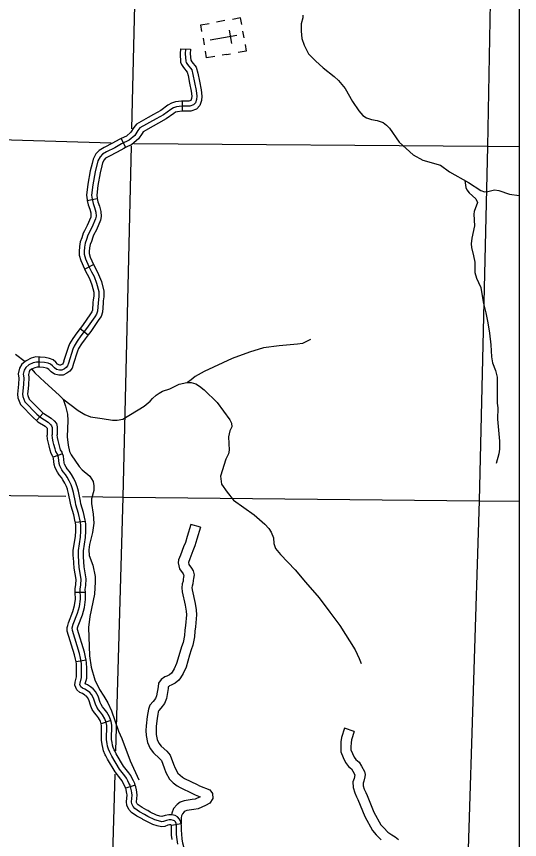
# Model space of a CAD drawing. Extents: x 0 to 3171, y 0 to 2059.
# Drawn here: x 1995.2 to 2119.8, y 586.9 to 790.8 of the extents above; entities that cross this region are included whole.
import ezdxf

# ---------------------------------------------------------------- set-up
doc = ezdxf.new("R2010")
doc.units = 0
for name, color, linetype in [('Default', 7, 'Continuous'), ('Level 35', 7, 'Continuous'), ('Level 45', 7, 'Continuous'), ('Level 46', 7, 'Continuous'), ('Level 5', 7, 'Continuous'), ('Level 57', 7, 'Continuous')]:
    doc.layers.add(name, color=color, linetype=linetype)

msp = doc.modelspace()

# ---------------------------------------------------------------- linework, layer by layer
at = {"layer": 'Default'}
msp.add_line((2119.81, 254.41), (2119.81, 1254.61), dxfattribs=at)
msp.add_lwpolyline([(2119.81, 1254.61), (1029.42, 1254.61), (1029.42, 254.41), (2119.81, 254.41)], close=True, dxfattribs=at)
msp.add_lwpolyline([(2119.81, 1254.61), (1029.42, 1254.61), (1029.42, 254.41), (2119.81, 254.41)], close=True, dxfattribs=at)
msp.add_lwpolyline([(2119.81, 1254.61), (1029.42, 1254.61), (1029.42, 254.41), (2119.81, 254.41)], close=True, dxfattribs=at)
at = {"layer": 'Level 35'}
for points in [[(2066.1, 791.15), (2066.11, 790.5), (2065.74, 788.96), (2065.68, 787.19), (2065.91, 785.33), (2066.48, 783.7), (2067.54, 781.59), (2069.26, 779.86), (2071.2, 778.11), (2073.9, 775.94), (2075, 774.95), (2076.63, 772.94), (2078.39, 769.74), (2080, 767.44), (2080.99, 766.26), (2081.87, 765.69), (2083.14, 765.27), (2084.54, 765.07), (2085.99, 764.5), (2086.84, 763.91), (2087.6, 763.16), (2089.99, 759.7), (2093.43, 756.52), (2095.85, 755.18), (2100.26, 753.94), (2102.47, 752.35), (2107.2, 749.63), (2110.19, 747.66), (2111.09, 747.34), (2111.99, 747.4)], [(2106.28, 750.16), (2106.51, 748.46), (2106.75, 747.84), (2107.31, 747.13), (2108.98, 745.66), (2109.36, 744.7), (2108.57, 742.49), (2108.46, 741.79), (2108.62, 738.91), (2108.02, 735.84), (2107.86, 734.5), (2107.88, 733.59), (2108.42, 731.52), (2108.73, 729.91), (2108.76, 727.36), (2109.11, 725.98), (2109.67, 724.92), (2110.2, 723.64), (2110.51, 722.08), (2110.85, 719.67), (2111.42, 717.37), (2111.93, 714.91), (2112.36, 712.35), (2112.69, 709.45), (2112.83, 706.49), (2113.1, 704.99), (2113.83, 703.05), (2114.25, 701.43), (2114.23, 695), (2114.41, 693.87), (2114.34, 691), (2114.88, 685.55), (2114.87, 683.59), (2114.68, 682.42), (2114.01, 680.01)], [(2111.99, 747.4), (2113.63, 747.85), (2114.72, 747.71), (2117.31, 746.8), (2119.7, 746.41), (2119.81, 746.4)], [(2068.01, 710.73), (2066.03, 709.79), (2064.78, 709.58), (2060.3, 709.23), (2056.36, 708.66), (2052.93, 707.66), (2048.6, 706.05), (2041.66, 702.84), (2039.43, 701.57), (2038.49, 700.74), (2037.58, 700.13)], [(1994.97, 707.13), (1997.32, 705.29)], [(1998.96, 703.4), (1999.75, 702.48), (2002.18, 700.17), (2005.75, 696.98), (2006.63, 696.07), (2010.48, 693.19), (2012.11, 692.17), (2013.5, 691.64), (2016.43, 691.17)], [(2016.43, 691.17), (2018.99, 690.76), (2020.12, 690.74), (2021.52, 691.05), (2026.82, 694.24), (2028.29, 695.46), (2028.91, 696.16), (2029.78, 696.95), (2030.54, 697.48), (2031.33, 697.94), (2033.18, 698.56), (2035.5, 699.68), (2037.37, 700.13), (2038.46, 700.13), (2039.6, 699.79), (2040.52, 699.21), (2041.65, 698.31), (2044.87, 695.16), (2048.06, 690.87), (2048.42, 690.04), (2048.54, 689.16), (2048.06, 688.12), (2047.67, 686.67), (2047.89, 683.34), (2047.72, 682.45), (2047.02, 681.11), (2045.75, 676.88), (2046, 674.92), (2047.37, 672.95), (2048.93, 670.95), (2054.04, 667.28), (2056.73, 665.04), (2057.71, 663.94), (2058.31, 663.04), (2058.86, 661.62), (2058.94, 660.17), (2059.39, 659), (2060.63, 657.47), (2064.21, 653.67), (2066.81, 650.66), (2070.14, 646.71), (2072.85, 643.17), (2075.28, 639.9), (2079.11, 633.9), (2080.1, 631.71), (2080.54, 630.48)], [(2006.73, 695.99), (2007.34, 694.26), (2007.81, 692.26), (2007.88, 690.73), (2007.74, 686.64), (2007.98, 684.61), (2008.33, 683.05), (2008.72, 682.2), (2010.71, 679.32), (2011.46, 678.48), (2013.35, 676.9), (2014.18, 675.54), (2014.36, 674.48), (2014.32, 673.34), (2013.78, 671.24), (2013.81, 670.11), (2014.22, 667.46), (2014.32, 665.21), (2014.03, 662.97), (2013.27, 659.93), (2013.13, 658.68), (2013.23, 657.22), (2014.09, 654.81), (2014.66, 652.05), (2014.71, 650.68), (2014.48, 647.66), (2013.36, 642.13), (2012.99, 639.36), (2013.3, 632.39), (2013.69, 629.54), (2014.58, 626.39), (2015.78, 624), (2016.83, 622.42), (2017.81, 620.71), (2018.72, 618.72), (2020.46, 613.67), (2021.31, 611.91), (2023.35, 606.33), (2025.5, 601.64)]]:
    msp.add_lwpolyline(points, dxfattribs=at)
at = {"layer": 'Level 45'}
for p, q in [((2035.79, 782.79), (2038.29, 782.71)), ((2036.2, 769.82), (2036.21, 767.32)), ((2021.09, 760.55), (2022.2, 758.31)), ((2012.71, 745.18), (2015.15, 745.73)), ((2012.05, 728.19), (2014.25, 729.37)), ((2010.95, 713.46), (2012.94, 711.94)), ((2000.73, 706.42), (2000.69, 703.92)), ((2000.13, 690.66), (2001.78, 692.54)), ((2006.61, 682.42), (2004.25, 681.59)), ((2012.27, 665.67), (2009.78, 665.43)), ((2012.25, 648.11), (2009.75, 648.03)), ((2012.41, 631.32), (2009.95, 630.88)), ((2018.56, 616.34), (2016.2, 615.53)), ((2024.62, 600.34), (2022.24, 599.55)), ((2036.01, 590.71), (2033.55, 590.29))]:
    msp.add_line(p, q, dxfattribs=at)
for points in [[(2037.04, 782.75), (2037, 781.53), (2037.1, 779.77), (2037.22, 779.42), (2037.58, 778.87), (2038.59, 777.63), (2038.91, 776.47), (2039.69, 772.48), (2039.85, 771.07), (2039.78, 770.25), (2039.53, 769.38), (2039.08, 768.93), (2038.15, 768.58), (2036.11, 768.57), (2034.83, 768.43), (2034.06, 768.21), (2033.42, 767.8), (2031.62, 766.47), (2029.76, 765.46), (2025.73, 763.19), (2025.27, 762.55), (2024.48, 761.35), (2023.1, 760.15), (2021.23, 759.22), (2019.59, 758.28), (2017.46, 757.25), (2016.46, 756.65), (2015.89, 756.01), (2015.32, 755), (2014.69, 752.28), (2014.13, 749.08), (2013.81, 746.55), (2013.9, 745.56), (2014.15, 744.48), (2014.55, 743.44), (2014.83, 742.32), (2014.9, 741.34), (2014.77, 740.7), (2013.83, 738.49), (2012.9, 736.61), (2012.55, 735.52), (2012.19, 734.64), (2012.04, 733.62), (2011.94, 732.57), (2011.98, 731.87), (2012.27, 730.72), (2013.13, 728.82), (2013.8, 727.55), (2014.39, 726.38), (2015.03, 724.73), (2015.58, 722.62), (2015.56, 721.39), (2015.39, 719.86), (2015.27, 717.78), (2015.02, 717.07), (2014.56, 716.39), (2012.56, 713.51), (2011.16, 711.67), (2010.23, 710.34), (2009.47, 709.09), (2009.14, 708.35), (2008.06, 704.89), (2007.83, 704.27), (2007.5, 703.81), (2007.05, 703.46), (2006.43, 703.19), (2005.81, 703.15), (2005.11, 703.32), (2004.57, 703.73), (2004.07, 704.22), (2003.58, 704.64), (2003.02, 704.88), (2002.11, 705.07), (2001, 705.17), (2000.15, 705.18), (1999.29, 704.95), (1998.27, 704.45), (1997.47, 703.82), (1997.12, 703.2), (1996.87, 702.16), (1996.98, 701.28), (1996.95, 699.58), (1996.69, 697.24), (1996.77, 696.6), (1997.23, 695.32), (2000.23, 692.24), (2001.19, 691.4), (2003.01, 690.28), (2003.63, 689.72), (2003.9, 689.39), (2003.99, 688.95), (2004.02, 688.58), (2004.02, 687.86), (2004, 687.12)], [(2035.79, 782.79), (2035.75, 781.52), (2035.86, 779.53), (2036.09, 778.87), (2036.56, 778.14), (2037.45, 777.05), (2037.7, 776.18), (2038.06, 774.28)], [(2038.29, 782.71), (2038.25, 781.55), (2038.34, 780.01), (2038.35, 779.97), (2038.59, 779.61), (2039.72, 778.22), (2040.13, 776.76), (2040.52, 774.76)], [(2038.06, 774.28), (2038.45, 772.29), (2038.6, 771.05), (2038.55, 770.48), (2038.41, 770.03), (2038.38, 770), (2037.92, 769.83), (2036.2, 769.82)], [(2040.52, 774.76), (2040.92, 772.67), (2041.11, 771.08), (2041.01, 770.02), (2040.64, 768.73), (2039.78, 767.85), (2038.38, 767.33), (2036.21, 767.32)], [(2036.2, 769.82), (2036.04, 769.82), (2034.59, 769.66), (2033.55, 769.36), (2032.72, 768.83), (2030.95, 767.53), (2029.15, 766.55), (2027.84, 765.81)], [(2036.21, 767.32), (2036.19, 767.32), (2035.07, 767.2), (2034.58, 767.06), (2034.13, 766.77), (2032.29, 765.41), (2030.36, 764.36), (2029.06, 763.63)], [(2027.84, 765.81), (2024.88, 764.15), (2024.24, 763.26), (2023.53, 762.18), (2022.4, 761.19), (2021.09, 760.55)], [(2029.06, 763.63), (2026.59, 762.24), (2026.3, 761.84), (2025.43, 760.52), (2023.79, 759.1), (2022.2, 758.31)], [(2021.09, 760.55), (2020.64, 760.33), (2019, 759.38), (2016.87, 758.35), (2015.66, 757.62), (2014.86, 756.74), (2014.15, 755.46), (2013.9, 754.41)], [(2022.2, 758.31), (2021.82, 758.12), (2020.17, 757.17), (2018.06, 756.15), (2017.27, 755.67), (2016.91, 755.28), (2016.5, 754.54), (2016.34, 753.84)], [(2013.9, 754.41), (2013.46, 752.53), (2012.89, 749.27), (2012.55, 746.56), (2012.66, 745.36), (2012.71, 745.18)], [(2016.34, 753.84), (2015.91, 752.03), (2015.36, 748.9), (2015.06, 746.53), (2015.14, 745.76), (2015.15, 745.73)], [(2012.71, 745.18), (2012.95, 744.12), (2013.36, 743.06), (2013.59, 742.13), (2013.64, 741.43), (2013.57, 741.08), (2012.7, 739.01), (2012.05, 737.7)], [(2015.15, 745.73), (2015.34, 744.85), (2015.75, 743.82), (2016.07, 742.52), (2016.16, 741.25), (2015.96, 740.33), (2014.97, 737.97), (2014.29, 736.59)], [(2012.05, 737.7), (2011.74, 737.08), (2011.38, 735.95), (2010.98, 734.98), (2010.8, 733.77), (2010.69, 732.59), (2010.74, 731.68), (2011.09, 730.31), (2012, 728.27), (2012.05, 728.19)], [(2014.29, 736.59), (2014.06, 736.13), (2013.73, 735.09), (2013.41, 734.31), (2013.28, 733.46), (2013.2, 732.54), (2013.22, 732.06), (2013.46, 731.14), (2014.25, 729.37), (2014.25, 729.37)], [(2012.05, 728.19), (2012.69, 726.97), (2013.24, 725.88), (2013.84, 724.35), (2014.33, 722.47), (2014.31, 721.48), (2014.21, 720.62)], [(2014.25, 729.37), (2014.92, 728.12), (2015.53, 726.89), (2016.22, 725.12), (2016.83, 722.77), (2016.81, 721.31), (2016.7, 720.34)], [(2014.21, 720.62), (2014.14, 719.97), (2014.03, 718.03), (2013.89, 717.63), (2013.53, 717.09), (2011.55, 714.25), (2010.95, 713.46)], [(2016.7, 720.34), (2016.63, 719.76), (2016.51, 717.54), (2016.14, 716.5), (2015.59, 715.68), (2013.57, 712.78), (2012.94, 711.94)], [(2010.95, 713.46), (2010.15, 712.41), (2009.18, 711.02), (2008.36, 709.67), (2007.97, 708.79), (2006.87, 705.28)], [(2012.94, 711.94), (2012.17, 710.93), (2011.27, 709.66), (2010.58, 708.51), (2010.31, 707.91), (2009.26, 704.53)], [(2000.73, 706.42), (1999.99, 706.43), (1998.85, 706.13), (1997.59, 705.51), (1996.51, 704.65), (1995.94, 703.66), (1995.62, 702.23), (1995.73, 701.22), (1995.7, 699.66), (1995.62, 698.89)], [(2006.88, 705.3), (2006.71, 704.86), (2006.59, 704.68), (2006.41, 704.54), (2006.13, 704.42), (2005.93, 704.41), (2005.66, 704.47), (2005.38, 704.68), (2004.91, 705.14), (2004.25, 705.72), (2003.39, 706.07), (2002.29, 706.31), (2001.07, 706.42), (2000.73, 706.42)], [(2000.69, 703.92), (2000.3, 703.93), (1999.73, 703.78), (1998.94, 703.39), (1998.44, 702.99), (1998.29, 702.73), (1998.14, 702.09), (1998.24, 701.35), (1998.19, 699.49), (1998.1, 698.62)], [(2009.26, 704.53), (2009.25, 704.49), (2008.94, 703.67), (2008.41, 702.93), (2007.7, 702.38), (2006.73, 701.95), (2005.7, 701.89), (2004.57, 702.17), (2003.76, 702.78), (2003.22, 703.3), (2002.91, 703.57), (2002.65, 703.68), (2001.92, 703.83), (2000.94, 703.92), (2000.69, 703.92)], [(1995.62, 698.89), (1995.44, 697.23), (1995.54, 696.32), (1996.14, 694.65), (1999.37, 691.33), (2000.13, 690.66)], [(1998.1, 698.62), (1997.95, 697.24), (1997.99, 696.89), (1998.31, 696), (2001.1, 693.14), (2001.78, 692.54)], [(2001.78, 692.54), (2001.93, 692.41), (2003.76, 691.29), (2004.54, 690.59), (2005.06, 689.95), (2005.24, 689.12), (2005.27, 688.62), (2005.27, 687.84), (2005.25, 687.16)], [(2000.13, 690.66), (2000.44, 690.39), (2002.26, 689.28), (2002.72, 688.86), (2002.74, 688.83), (2002.75, 688.78), (2002.77, 688.54), (2002.77, 687.87), (2002.75, 687.08)], [(2004.25, 681.59), (2004.18, 681.79), (2003.79, 682.5), (2003.55, 683.38), (2003.25, 684.42), (2003.1, 685.11), (2002.84, 686.09), (2002.75, 687.08)], [(2026.89, 593.06), (2025.64, 593.68), (2024.53, 594.52), (2024.06, 595.02), (2023.73, 595.7), (2023.66, 596.2), (2023.84, 597.88), (2023.8, 598.41), (2023.68, 598.92), (2023.55, 599.58), (2023.32, 600.29), (2023.06, 600.83), (2022.75, 601.41), (2022.43, 602.09), (2022.04, 602.6), (2020.67, 604.33), (2018.78, 607.52), (2018.45, 608.21), (2018.28, 608.47), (2017.95, 609.23), (2017.76, 609.96), (2017.62, 610.65), (2017.47, 611.58), (2017.53, 615.08), (2017.42, 615.84), (2017.11, 616.74), (2016.51, 617.74), (2015.98, 618.43), (2015.49, 618.97), (2015.06, 619.69), (2014.73, 620.38), (2014.24, 621.92), (2013.77, 622.8), (2013.36, 623.25), (2012.82, 623.68), (2012.15, 624.11), (2011.54, 624.37), (2011.16, 624.7), (2010.92, 625.3), (2010.95, 625.63), (2011.33, 627.01), (2011.33, 629.31), (2011.29, 630.5), (2011.05, 631.83), (2010.79, 632.97), (2009.03, 638.69), (2009.02, 639.28), (2009.24, 640.21), (2010.33, 642.97), (2010.82, 644.61), (2011.05, 646.38), (2010.98, 648.9), (2011.15, 649.93), (2011.2, 651.37), (2010.69, 654.26), (2010.51, 657.14), (2010.51, 658.48), (2011.08, 661.82), (2011.15, 663.3), (2011.09, 664.79), (2011, 665.8), (2010.59, 667.61), (2009.93, 669.76), (2009.79, 670.46), (2009.32, 672.88), (2009.01, 673.97), (2008.72, 674.78), (2008.27, 675.75), (2007.77, 676.65), (2007.32, 677.33), (2006.78, 678.01), (2006.43, 678.5), (2005.94, 679.43), (2005.79, 680.01), (2005.59, 681.56), (2005.33, 682.31), (2004.95, 682.98), (2004.75, 683.71), (2004.46, 684.73), (2004.31, 685.41), (2004.08, 686.3), (2004, 687.12)], [(2006.61, 682.42), (2006.47, 682.82), (2006.12, 683.45), (2005.95, 684.05), (2005.68, 685.04), (2005.52, 685.71), (2005.31, 686.52), (2005.25, 687.16)], [(2007.79, 673.67), (2007.56, 674.31), (2007.16, 675.18), (2006.7, 676), (2006.31, 676.59), (2005.78, 677.26), (2005.36, 677.85), (2004.77, 678.97), (2004.56, 679.77), (2004.37, 681.27), (2004.25, 681.59)], [(2010.14, 674.51), (2009.88, 675.26), (2009.39, 676.32), (2008.84, 677.3), (2008.33, 678.06), (2007.78, 678.75), (2007.5, 679.15), (2007.11, 679.89), (2007.02, 680.24), (2006.81, 681.85), (2006.61, 682.42)], [(2009.78, 665.43), (2009.76, 665.6), (2009.38, 667.28), (2008.72, 669.45), (2008.56, 670.21), (2008.1, 672.59), (2007.82, 673.59), (2007.79, 673.67)], [(2012.27, 665.67), (2012.23, 666), (2011.8, 667.93), (2011.14, 670.07), (2011.01, 670.7), (2010.54, 673.17), (2010.2, 674.35), (2010.14, 674.51)], [(2009.28, 656.73), (2009.26, 657.11), (2009.26, 658.58), (2009.83, 661.96), (2009.9, 663.31), (2009.85, 664.71), (2009.78, 665.43)], [(2011.78, 656.88), (2011.76, 657.18), (2011.76, 658.37), (2012.32, 661.68), (2012.4, 663.29), (2012.34, 664.88), (2012.27, 665.67)], [(2012.25, 648.11), (2012.23, 648.81), (2012.4, 649.81), (2012.46, 651.45), (2011.93, 654.41), (2011.78, 656.88)], [(2009.75, 648.03), (2009.73, 648.98), (2009.9, 650.06), (2009.95, 651.28), (2009.45, 654.11), (2009.28, 656.73)], [(2007.88, 639.87), (2008.05, 640.59), (2009.14, 643.38), (2009.6, 644.88), (2009.8, 646.44), (2009.75, 648.03)], [(2010.31, 639.29), (2010.44, 639.84), (2011.51, 642.56), (2012.05, 644.35), (2012.31, 646.32), (2012.25, 648.11)], [(2009.95, 630.88), (2009.82, 631.58), (2009.58, 632.65), (2007.78, 638.5), (2007.77, 639.42), (2007.88, 639.87)], [(2012.41, 631.32), (2012.27, 632.08), (2012, 633.3), (2010.27, 638.89), (2010.27, 639.14), (2010.31, 639.29)], [(2012.31, 622.49), (2012.09, 622.66), (2011.57, 623), (2010.86, 623.3), (2010.11, 623.96), (2009.64, 625.12), (2009.72, 625.86), (2010.08, 627.18), (2010.08, 629.29), (2010.04, 630.37), (2009.95, 630.88)], [(2013.85, 624.46), (2013.54, 624.7), (2012.74, 625.22), (2012.21, 625.44), (2012.2, 625.44), (2012.2, 625.45), (2012.58, 626.84), (2012.58, 629.34), (2012.53, 630.64), (2012.41, 631.32)], [(2018.56, 616.34), (2018.25, 617.27), (2017.55, 618.44), (2016.94, 619.23), (2016.5, 619.72), (2016.16, 620.28), (2015.9, 620.84), (2015.4, 622.41), (2014.8, 623.52), (2014.22, 624.17), (2013.85, 624.46)], [(2016.2, 615.53), (2015.97, 616.21), (2015.48, 617.04), (2015.02, 617.63), (2014.48, 618.23), (2013.96, 619.09), (2013.57, 619.91), (2013.09, 621.43), (2012.74, 622.08), (2012.51, 622.34), (2012.31, 622.49)], [(2019.92, 608.05), (2019.88, 608.11), (2019.54, 608.81), (2019.39, 609.06), (2019.14, 609.64), (2018.98, 610.25), (2018.85, 610.88), (2018.73, 611.67), (2018.79, 615.16), (2018.63, 616.14), (2018.56, 616.34)], [(2017.77, 606.78), (2017.68, 606.92), (2017.35, 607.6), (2017.18, 607.88), (2016.76, 608.82), (2016.54, 609.68), (2016.39, 610.43), (2016.22, 611.5), (2016.28, 614.99), (2016.2, 615.53), (2016.2, 615.53)], [(2024.62, 600.34), (2024.48, 600.75), (2024.18, 601.39), (2023.87, 601.97), (2023.5, 602.74), (2023.03, 603.36), (2021.71, 605.04), (2019.92, 608.05)], [(2022.24, 599.55), (2022.15, 599.82), (2021.95, 600.27), (2021.64, 600.84), (2021.36, 601.43), (2021.05, 601.83), (2019.64, 603.62), (2017.77, 606.78)], [(2027.75, 594.01), (2027.48, 594.17), (2026.3, 594.75), (2025.37, 595.46), (2025.1, 595.74), (2024.94, 596.07), (2024.92, 596.22), (2025.09, 597.86), (2025.04, 598.6), (2024.91, 599.18), (2024.76, 599.9), (2024.62, 600.34)], [(2026.49, 591.85), (2026.3, 591.96), (2024.98, 592.61), (2023.69, 593.59), (2023.02, 594.3), (2022.52, 595.33), (2022.4, 596.17), (2022.58, 597.91), (2022.56, 598.23), (2022.46, 598.66), (2022.34, 599.26), (2022.24, 599.55)], [(2036.01, 590.71), (2035.94, 591.14), (2035.57, 591.9), (2035.08, 592.48), (2034.53, 592.78), (2033.65, 592.96), (2032.94, 592.96), (2032.05, 592.83), (2031.23, 592.52), (2031.22, 592.52), (2030.69, 592.65), (2029.89, 592.9), (2028.34, 593.67), (2027.75, 594.01)], [(2033.55, 590.29), (2033.52, 590.43), (2033.39, 590.46), (2033.12, 590.46), (2032.68, 590.4), (2031.9, 590.1), (2031.11, 589.96), (2030.01, 590.25), (2028.96, 590.57), (2027.15, 591.46), (2026.49, 591.85)], [(2035.16, 585.73), (2035.02, 586.87), (2034.86, 588.07), (2034.84, 589.16), (2034.82, 590.25), (2034.72, 590.83), (2034.58, 591.25), (2034.35, 591.45), (2034.09, 591.59), (2033.52, 591.71), (2033.03, 591.71), (2032.36, 591.61), (2031.57, 591.31), (2031.17, 591.24), (2030.35, 591.45), (2029.42, 591.73), (2027.74, 592.57), (2026.89, 593.06)], [(2033.76, 586.85), (2033.61, 587.97), (2033.59, 589.14), (2033.57, 590.13), (2033.55, 590.29)], [(2037.17, 581.82), (2037.17, 582.5), (2036.66, 585.04), (2036.39, 585.99), (2036.26, 587.03), (2036.11, 588.16), (2036.09, 589.18), (2036.07, 590.36), (2036.01, 590.71)]]:
    msp.add_lwpolyline(points, dxfattribs=at)
at = {"layer": 'Level 46'}
for points in [[(2040.74, 664.22), (2038.34, 664.91), (2037.49, 661.98), (2037.04, 660.49), (2036.56, 659.35), (2035.8, 657.32), (2035.34, 656.13), (2035.25, 655.39), (2035.56, 653.94), (2036.44, 652.73), (2036.6, 652.45), (2036.64, 652.3), (2036.59, 651.9), (2036.51, 651.36), (2036.45, 650.84), (2036.22, 650.25), (2036.12, 649.24), (2036.27, 648.27), (2036.99, 644.92), (2037.21, 643.45), (2037.31, 642.54), (2037.07, 639.86), (2036.88, 638.74), (2036.78, 637.39), (2036.44, 635.67), (2036.08, 634.62), (2035.66, 633.22), (2034.84, 630.44), (2034.25, 629.13), (2033.79, 628.35), (2033.58, 628.1), (2033.08, 627.67), (2032.43, 627.35), (2031.93, 627.13), (2031.02, 626.53), (2030.4, 625.59), (2030.26, 624.71), (2029.9, 622.45), (2029.66, 621.83), (2029.03, 621.04), (2028.23, 620.15), (2027.88, 619.12), (2027.74, 618.24)], [(2040.74, 664.22), (2039.88, 661.26), (2039.39, 659.64), (2038.88, 658.42), (2038.14, 656.44), (2037.79, 655.52), (2037.79, 655.5), (2037.9, 654.97), (2038.52, 654.11), (2038.94, 653.42), (2039.19, 652.42), (2039.06, 651.55), (2038.99, 651.04), (2038.9, 650.24), (2038.68, 649.66), (2038.64, 649.3), (2038.73, 648.72), (2039.46, 645.36), (2039.69, 643.77), (2039.82, 642.57), (2039.55, 639.54), (2039.36, 638.45), (2039.27, 637.06), (2038.86, 635.02), (2038.46, 633.85), (2038.05, 632.5), (2037.19, 629.57), (2036.47, 627.97), (2035.83, 626.9), (2035.38, 626.35), (2034.48, 625.57), (2033.48, 625.08), (2033.13, 624.93), (2032.82, 624.72), (2032.79, 624.67), (2032.73, 624.32), (2032.33, 621.79), (2031.85, 620.57), (2030.95, 619.42), (2030.43, 618.85), (2030.31, 618.52), (2030.22, 617.87)], [(2027.74, 618.24), (2027.53, 617.3), (2027.28, 615.01), (2027.26, 613.84), (2027.28, 612.63), (2027.62, 610.88), (2028.32, 609.44), (2029.14, 608.34), (2030.64, 606.94), (2031.09, 606.46), (2031.78, 604.64), (2032.21, 603.5), (2033.13, 601.85), (2033.36, 601.6), (2034.04, 600.92), (2034.97, 600.16), (2035.73, 599.77), (2038.83, 598.25), (2039.49, 597.89), (2040.65, 597.45), (2039.42, 596.87), (2038.73, 596.76), (2036.76, 596.47), (2035.76, 596.12), (2035.02, 595.56), (2034.1, 594.55), (2033.68, 593.38), (2033.59, 592.97)], [(2030.22, 617.87), (2030, 616.89), (2029.78, 614.85), (2029.76, 613.84), (2029.78, 612.89), (2030.01, 611.67), (2030.46, 610.75), (2031.01, 610.02), (2032.41, 608.71), (2033.25, 607.8), (2034.11, 605.53), (2034.48, 604.55), (2035.17, 603.32), (2035.72, 602.78), (2036.34, 602.27), (2036.85, 602.01), (2039.97, 600.47), (2040.53, 600.17), (2043.1, 599.18), (2043.78, 598.23), (2043.8, 597.03), (2043.06, 595.86), (2041.99, 595.31), (2040.16, 594.45), (2039.11, 594.28), (2037.35, 594.03), (2036.95, 593.89), (2036.71, 593.71), (2036.28, 593.24), (2036.09, 592.71), (2035.99, 592.21), (2036.01, 590.71)], [(2078.83, 613.64), (2076.45, 614.41), (2075.72, 612.14), (2075.58, 611.07), (2075.5, 609.85), (2075.58, 608.57), (2076.09, 607.21), (2076.7, 605.95), (2077.46, 604.98), (2078.16, 604.35), (2078.55, 603.78), (2079, 602.89), (2079.01, 602.85), (2078.81, 601.98), (2078.55, 601.19), (2078.58, 599.72), (2079.01, 598.45), (2079.46, 597.45), (2079.76, 596.79), (2081.47, 592.54), (2083.41, 589.1), (2084.31, 588.04), (2085.53, 586.79)], [(2078.83, 613.64), (2078.17, 611.59), (2078.07, 610.83), (2078.01, 609.85), (2078.05, 609.1), (2078.4, 608.19), (2078.83, 607.28), (2079.29, 606.69), (2080.05, 606), (2080.7, 605.06), (2081.37, 603.74), (2081.55, 602.93), (2081.48, 602.42), (2081.22, 601.3), (2081.06, 600.82), (2081.07, 600.16), (2081.34, 599.37), (2081.74, 598.48), (2082.06, 597.77), (2083.73, 593.63), (2085.47, 590.53), (2086.16, 589.73), (2087.15, 588.71), (2088.15, 588.03), (2089.01, 587.52), (2089.79, 586.84)]]:
    msp.add_lwpolyline(points, dxfattribs=at)
at = {"layer": 'Level 5'}
for points in [[(2023.75, 762.97), (2025.81, 848.3)], [(2112.63, 798.84), (2111.87, 758.59)], [(2018.64, 759.43), (1933.54, 762.01)], [(2111.87, 758.59), (2024.26, 759.27)], [(2021.65, 671.73), (2023.64, 758.73)], [(2111.87, 758.59), (2109.83, 670.81)], [(2119.81, 758.52), (2111.87, 758.59)], [(1932.18, 672.84), (2007.43, 671.91)], [(2011.52, 671.86), (2021.65, 671.73)], [(2019.83, 608.86), (2021.65, 671.73)], [(2021.65, 671.73), (2109.83, 670.81)], [(2109.83, 670.81), (2106.98, 581.91)], [(2109.83, 670.81), (2119.81, 670.7)], [(2019.09, 583.13), (2019.66, 603.02)]]:
    msp.add_lwpolyline(points, dxfattribs=at)
at = {"layer": 'Level 57'}
for p, q in [((2046.8, 789.78), (2044.74, 789.42)), ((2047.85, 787.42), (2048.42, 784.12)), ((2041.42, 785.46), (2041.7, 783.82)), ((2049.77, 786.06), (2043.2, 784.93)), ((2046.49, 785.5), (2046.49, 785.5)), ((2046.49, 785.5), (2046.49, 785.5)), ((2051.56, 785.51), (2051.28, 787.16)), ((2047.2, 781.39), (2046.15, 781.21)), ((2047.2, 781.39), (2048.21, 781.56))]:
    msp.add_line(p, q, dxfattribs=at)
for points in [[(2050.99, 788.81), (2050.71, 790.45), (2048.66, 790.1)], [(2041.14, 787.11), (2040.86, 788.76), (2042.91, 789.11)], [(2051.84, 783.88), (2052.12, 782.24), (2050.07, 781.88)], [(2044.32, 780.9), (2042.27, 780.54), (2041.98, 782.19)]]:
    msp.add_lwpolyline(points, dxfattribs=at)

doc.saveas('drawing.dxf')
